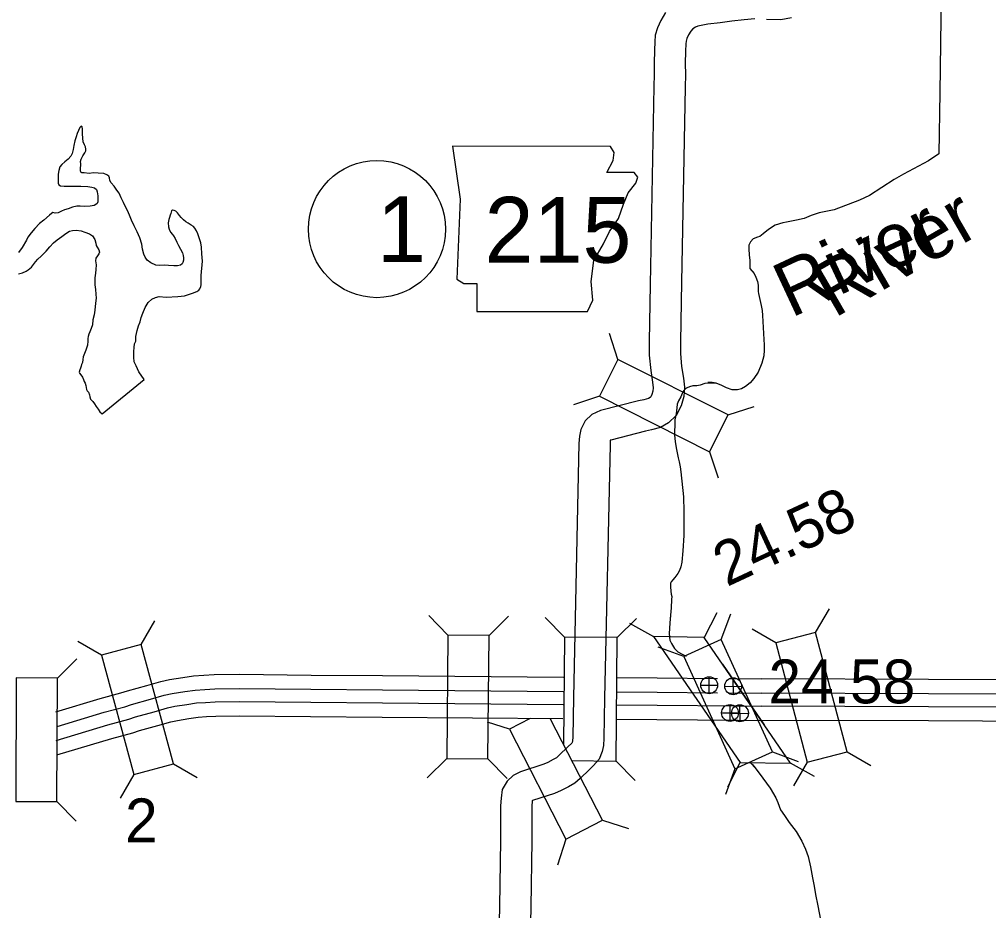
# Model space of a CAD drawing. Extents: x -939622 to -934245, y 1383184 to 1385301.
# Drawn here: x -936291.5 to -936263.5, y 1384657.37 to 1384683.11 of the extents above; entities that cross this region are included whole.
import ezdxf

# ---------------------------------------------------------------- set-up
doc = ezdxf.new("R2010")
doc.units = 0
for name, color, linetype in [('Level 1', 7, 'Continuous'), ('Level 10', 7, 'Continuous'), ('Level 11', 7, 'Continuous'), ('Level 19', 7, 'Continuous'), ('Level 2', 7, 'Continuous'), ('Level 20', 7, 'Continuous'), ('Level 21', 7, 'Continuous'), ('Level 25', 7, 'Continuous'), ('Level 26', 7, 'Continuous'), ('Level 27', 7, 'Continuous'), ('Level 9', 7, 'Continuous')]:
    doc.layers.add(name, color=color, linetype=linetype)

msp = doc.modelspace()

# ---------------------------------------------------------------- linework, layer by layer
at = {"layer": 'Level 1'}
msp.add_line((-936271.184, 1384664.493), (-936269.979, 1384662.739), dxfattribs=at)
at = {"layer": 'Level 10'}
for points in [[(-936273.273, 1384675.454), (-936273.303, 1384673.804), (-936273.303, 1384673.412), (-936273.26, 1384672.973), (-936273.207, 1384672.628), (-936273.19, 1384672.468), (-936273.197, 1384672.376), (-936273.226, 1384672.273), (-936273.259, 1384672.208), (-936273.28, 1384672.187), (-936273.32, 1384672.165), (-936273.455, 1384672.126), (-936273.61, 1384672.095), (-936274.707, 1384671.813), (-936274.957, 1384671.703), (-936275.156, 1384671.511), (-936275.279, 1384671.265), (-936275.321, 1384671.071), (-936275.333, 1384670.857), (-936275.492, 1384663.525), (-936275.509, 1384662.387), (-936275.515, 1384662.28), (-936275.527, 1384662.233), (-936275.536, 1384662.21), (-936275.546, 1384662.198), (-936275.642, 1384662.115), (-936275.913, 1384661.849), (-936275.982, 1384661.789), (-936276.075, 1384661.733), (-936276.227, 1384661.655), (-936276.351, 1384661.604), (-936277.024, 1384661.385), (-936277.229, 1384661.278), (-936277.404, 1384661.115), (-936277.554, 1384660.87), (-936277.584, 1384660.626), (-936277.594, 1384660.404), (-936277.596, 1384659.411), (-936277.627, 1384657.494), (-936277.71, 1384653.515)], [(-936272.371, 1384675.518), (-936272.403, 1384673.796), (-936272.403, 1384673.456), (-936272.367, 1384673.087), (-936272.314, 1384672.743), (-936272.287, 1384672.484), (-936272.305, 1384672.222), (-936272.383, 1384671.945), (-936272.524, 1384671.665), (-936272.744, 1384671.454), (-936272.976, 1384671.327), (-936273.24, 1384671.251), (-936273.408, 1384671.217), (-936274.413, 1384670.959), (-936274.426, 1384670.953), (-936274.427, 1384670.951), (-936274.433, 1384670.823), (-936274.593, 1384663.509), (-936274.61, 1384662.354), (-936274.622, 1384662.143), (-936274.666, 1384661.967), (-936274.749, 1384661.743), (-936274.909, 1384661.56), (-936275.031, 1384661.453), (-936275.302, 1384661.188), (-936275.451, 1384661.058), (-936275.637, 1384660.946), (-936275.847, 1384660.838), (-936276.038, 1384660.759), (-936276.674, 1384660.553), (-936276.687, 1384660.546), (-936276.694, 1384660.383), (-936276.696, 1384659.403), (-936276.727, 1384657.478), (-936276.81, 1384653.498)]]:
    msp.add_lwpolyline(points, dxfattribs=at)
at = {"layer": 'Level 11'}
for points in [[(-936272.829, 1384683.303), (-936272.969, 1384683.075), (-936273.059, 1384682.861), (-936273.127, 1384682.646), (-936273.141, 1384682.46), (-936273.153, 1384682.22), (-936273.162, 1384681.839), (-936273.157, 1384681.518), (-936273.165, 1384681.172), (-936273.273, 1384675.454)], [(-936270.254, 1384683.118), (-936270.562, 1384683.094), (-936270.913, 1384683.05), (-936271.256, 1384683.007), (-936271.611, 1384682.972), (-936271.901, 1384682.915), (-936271.97, 1384682.882), (-936272.047, 1384682.83), (-936272.102, 1384682.768), (-936272.166, 1384682.663), (-936272.214, 1384682.55), (-936272.237, 1384682.475), (-936272.243, 1384682.404), (-936272.253, 1384682.187), (-936272.262, 1384681.835), (-936272.256, 1384681.514), (-936272.266, 1384681.152), (-936272.371, 1384675.518)], [(-936269.189, 1384683.15), (-936269.505, 1384683.097), (-936269.918, 1384683.107)]]:
    msp.add_lwpolyline(points, dxfattribs=at)
at = {"layer": 'Level 19'}
for points in [[(-936290.443, 1384663.111), (-936289.16, 1384663.497), (-936288.57, 1384663.658), (-936288.376, 1384663.724), (-936287.816, 1384663.875), (-936287.413, 1384663.991), (-936287.157, 1384664.047), (-936286.779, 1384664.108), (-936286.464, 1384664.153), (-936286.168, 1384664.174), (-936285.865, 1384664.192), (-936285.141, 1384664.199), (-936283.072, 1384664.177), (-936281.003, 1384664.162), (-936275.774, 1384664.117)], [(-936274.24, 1384664.104), (-936273.069, 1384664.094), (-936271.333, 1384664.078)], [(-936270.989, 1384664.075), (-936270.06, 1384664.067)], [(-936254.473, 1384663.64), (-936255.084, 1384663.718), (-936257.491, 1384663.966), (-936258.277, 1384664.004), (-936258.969, 1384664.017), (-936265.233, 1384664.051), (-936270.063, 1384664.067)], [(-936290.408, 1384662.691), (-936289.046, 1384663.101), (-936288.448, 1384663.263), (-936288.255, 1384663.329), (-936287.705, 1384663.478), (-936287.311, 1384663.591), (-936287.08, 1384663.642), (-936286.718, 1384663.7), (-936286.42, 1384663.742), (-936286.141, 1384663.763), (-936285.851, 1384663.78), (-936285.142, 1384663.786), (-936283.076, 1384663.765), (-936281.006, 1384663.749), (-936275.786, 1384663.705)], [(-936274.251, 1384663.691), (-936273.072, 1384663.681), (-936271.333, 1384663.666)], [(-936270.989, 1384663.663), (-936270.063, 1384663.655)], [(-936254.525, 1384663.231), (-936255.132, 1384663.308), (-936257.522, 1384663.555), (-936258.29, 1384663.592), (-936258.974, 1384663.604), (-936265.235, 1384663.638), (-936270.064, 1384663.655)], [(-936290.438, 1384662.291), (-936288.943, 1384662.74), (-936288.338, 1384662.904), (-936288.145, 1384662.971), (-936287.605, 1384663.117), (-936287.219, 1384663.227), (-936287.009, 1384663.274), (-936286.662, 1384663.33), (-936286.38, 1384663.369), (-936286.116, 1384663.388), (-936285.838, 1384663.405), (-936285.142, 1384663.411), (-936283.079, 1384663.39), (-936281.009, 1384663.374), (-936275.786, 1384663.33)], [(-936274.24, 1384663.316), (-936273.076, 1384663.306), (-936270.735, 1384663.286)], [(-936270.784, 1384663.286), (-936270.067, 1384663.28)], [(-936254.573, 1384662.859), (-936255.175, 1384662.936), (-936257.55, 1384663.181), (-936258.303, 1384663.217), (-936258.978, 1384663.229), (-936265.236, 1384663.263), (-936270.066, 1384663.28)], [(-936290.412, 1384661.868), (-936288.83, 1384662.343), (-936288.217, 1384662.51), (-936288.024, 1384662.576), (-936287.494, 1384662.719), (-936287.118, 1384662.827), (-936286.932, 1384662.868), (-936286.6, 1384662.922), (-936286.336, 1384662.959), (-936286.089, 1384662.977), (-936285.824, 1384662.993), (-936285.142, 1384662.999), (-936283.083, 1384662.977), (-936281.012, 1384662.962), (-936275.797, 1384662.917)], [(-936274.24, 1384662.904), (-936273.079, 1384662.894), (-936270.736, 1384662.873)], [(-936270.862, 1384662.874), (-936270.07, 1384662.867)], [(-936254.625, 1384662.45), (-936255.222, 1384662.526), (-936257.581, 1384662.769), (-936258.317, 1384662.804), (-936258.983, 1384662.817), (-936265.238, 1384662.851), (-936270.067, 1384662.867)]]:
    msp.add_lwpolyline(points, dxfattribs=at)
at = {"layer": 'Level 2'}
for points in [[(-936264.806, 1384688.825), (-936264.912, 1384680.993), (-936264.94, 1384679.229), (-936265.238, 1384679.019), (-936265.956, 1384678.635), (-936266.225, 1384678.48), (-936266.942, 1384678.024), (-936267.226, 1384677.887), (-936267.964, 1384677.605), (-936268.39, 1384677.519), (-936268.625, 1384677.443), (-936268.83, 1384677.362), (-936269.044, 1384677.31), (-936269.334, 1384677.254), (-936269.447, 1384677.231), (-936269.664, 1384677.164), (-936269.853, 1384677.035), (-936270.013, 1384676.918), (-936270.107, 1384676.842), (-936270.176, 1384676.819), (-936270.298, 1384676.766), (-936270.374, 1384676.681), (-936270.426, 1384676.59), (-936270.427, 1384676.47), (-936270.413, 1384676.305), (-936270.395, 1384676.141), (-936270.396, 1384676.045), (-936270.394, 1384675.913), (-936270.275, 1384675.765), (-936270.219, 1384675.667), (-936270.175, 1384675.535), (-936270.159, 1384675.428), (-936270.153, 1384675.254), (-936270.149, 1384675.194), (-936270.071, 1384674.844), (-936270.039, 1384674.704), (-936270.031, 1384674.56), (-936269.992, 1384673.864), (-936269.978, 1384673.709), (-936269.978, 1384673.553), (-936269.996, 1384673.39), (-936270.046, 1384673.176), (-936270.159, 1384672.92), (-936270.284, 1384672.734), (-936270.39, 1384672.613), (-936270.52, 1384672.502), (-936270.635, 1384672.437), (-936270.752, 1384672.408), (-936270.904, 1384672.409), (-936271.07, 1384672.472), (-936271.208, 1384672.538), (-936271.368, 1384672.599), (-936271.488, 1384672.627), (-936271.605, 1384672.619)], [(-936264.806, 1384688.825), (-936264.912, 1384680.993), (-936264.94, 1384679.229), (-936265.238, 1384679.019), (-936265.956, 1384678.635), (-936266.225, 1384678.48), (-936266.942, 1384678.024), (-936267.226, 1384677.887), (-936267.964, 1384677.605), (-936268.39, 1384677.519), (-936268.625, 1384677.443), (-936268.83, 1384677.362), (-936269.044, 1384677.31), (-936269.334, 1384677.254), (-936269.447, 1384677.231), (-936269.664, 1384677.164), (-936269.853, 1384677.035), (-936270.013, 1384676.918), (-936270.107, 1384676.842), (-936270.176, 1384676.819), (-936270.298, 1384676.766), (-936270.374, 1384676.681), (-936270.426, 1384676.59), (-936270.427, 1384676.47), (-936270.413, 1384676.305), (-936270.395, 1384676.141), (-936270.396, 1384676.045), (-936270.394, 1384675.913), (-936270.275, 1384675.765), (-936270.219, 1384675.667), (-936270.175, 1384675.535), (-936270.159, 1384675.428), (-936270.153, 1384675.254), (-936270.149, 1384675.194), (-936270.071, 1384674.844), (-936270.039, 1384674.704), (-936270.031, 1384674.56), (-936269.992, 1384673.864), (-936269.978, 1384673.709), (-936269.978, 1384673.553), (-936269.996, 1384673.39), (-936270.046, 1384673.176), (-936270.159, 1384672.92), (-936270.284, 1384672.734), (-936270.39, 1384672.613), (-936270.52, 1384672.502), (-936270.635, 1384672.437), (-936270.752, 1384672.408), (-936270.904, 1384672.409), (-936271.07, 1384672.472), (-936271.208, 1384672.538), (-936271.368, 1384672.599), (-936271.488, 1384672.627), (-936271.605, 1384672.619)], [(-936271.368, 1384672.599), (-936271.694, 1384672.593), (-936271.831, 1384672.546), (-936271.932, 1384672.526), (-936272.043, 1384672.524), (-936272.138, 1384672.501), (-936272.239, 1384672.458), (-936272.31, 1384672.385), (-936272.353, 1384672.303), (-936272.393, 1384672.209), (-936272.454, 1384672.094), (-936272.494, 1384671.994), (-936272.502, 1384671.892), (-936272.529, 1384671.718), (-936272.559, 1384671.546), (-936272.565, 1384671.366), (-936272.569, 1384671.237), (-936272.572, 1384671.108), (-936272.557, 1384670.91), (-936272.512, 1384670.686), (-936272.463, 1384670.45), (-936272.437, 1384670.336), (-936272.405, 1384670.19), (-936272.393, 1384670.04), (-936272.309, 1384669.321), (-936272.305, 1384668.895), (-936272.306, 1384668.208), (-936272.331, 1384667.764), (-936272.362, 1384667.433), (-936272.387, 1384667.304), (-936272.427, 1384667.195), (-936272.476, 1384667.107), (-936272.567, 1384666.995), (-936272.623, 1384666.925), (-936272.67, 1384666.87), (-936272.687, 1384666.831), (-936272.688, 1384666.726), (-936272.683, 1384666.6), (-936272.667, 1384666.513), (-936272.645, 1384666.447), (-936272.655, 1384666.354), (-936272.666, 1384666.114), (-936272.71, 1384665.681), (-936272.725, 1384665.366), (-936272.71, 1384665.183), (-936272.658, 1384665.085), (-936272.569, 1384664.946), (-936272.477, 1384664.842), (-936272.354, 1384664.775), (-936272.231, 1384664.725)], [(-936271.368, 1384672.599), (-936271.694, 1384672.593), (-936271.831, 1384672.546), (-936271.932, 1384672.526), (-936272.043, 1384672.524), (-936272.138, 1384672.501), (-936272.23, 1384672.461)], [(-936272.564, 1384671.002), (-936272.557, 1384670.91), (-936272.512, 1384670.686), (-936272.463, 1384670.45), (-936272.437, 1384670.336), (-936272.405, 1384670.19), (-936272.393, 1384670.04), (-936272.39, 1384670.016)], [(-936272.686, 1384665.911), (-936272.71, 1384665.681), (-936272.725, 1384665.366), (-936272.718, 1384665.274)], [(-936270.363, 1384661.636), (-936270.247, 1384661.499), (-936270.021, 1384661.197), (-936269.81, 1384660.907), (-936269.647, 1384660.631), (-936269.585, 1384660.5), (-936269.506, 1384660.285), (-936269.399, 1384660.119), (-936269.261, 1384659.923), (-936269.062, 1384659.657), (-936268.893, 1384659.383), (-936268.791, 1384659.151), (-936268.715, 1384658.94), (-936268.644, 1384658.638), (-936268.588, 1384658.321), (-936268.536, 1384658.082), (-936268.496, 1384657.836), (-936268.437, 1384657.516), (-936268.359, 1384657.104)], [(-936270.332, 1384661.599), (-936270.247, 1384661.499), (-936270.021, 1384661.197), (-936269.81, 1384660.907), (-936269.647, 1384660.631), (-936269.585, 1384660.5), (-936269.506, 1384660.285), (-936269.399, 1384660.119), (-936269.261, 1384659.923), (-936269.062, 1384659.657), (-936268.893, 1384659.383), (-936268.791, 1384659.151), (-936268.715, 1384658.94), (-936268.644, 1384658.638), (-936268.588, 1384658.321), (-936268.536, 1384658.082), (-936268.496, 1384657.836), (-936268.437, 1384657.516), (-936268.359, 1384657.104)]]:
    msp.add_lwpolyline(points, dxfattribs=at)
at = {"layer": 'Level 20'}
for p, q in [((-936274.206, 1384673.288), (-936274.454, 1384674.04)), ((-936274.74, 1384672.227), (-936275.492, 1384671.978)), ((-936271.023, 1384671.685), (-936270.271, 1384671.933)), ((-936271.557, 1384670.624), (-936271.309, 1384669.872)), ((-936279.118, 1384665.328), (-936279.673, 1384665.892)), ((-936277.93, 1384665.317), (-936277.365, 1384665.873)), ((-936271.345, 1384665.969), (-936271.716, 1384665.264)), ((-936271.222, 1384665.2), (-936270.945, 1384665.942)), ((-936268.498, 1384665.407), (-936268.1, 1384666.092)), ((-936287.977, 1384665.056), (-936287.583, 1384665.743)), ((-936275.753, 1384665.271), (-936276.308, 1384665.836)), ((-936274.231, 1384665.258), (-936273.666, 1384665.813)), ((-936273.873, 1384665.67), (-936273.176, 1384665.291)), ((-936271.712, 1384665.262), (-936273.175, 1384665.293)), ((-936273.175, 1384665.293), (-936270.673, 1384661.651)), ((-936269.647, 1384665.104), (-936270.331, 1384665.502)), ((-936289.124, 1384664.746), (-936289.811, 1384665.141)), ((-936275.753, 1384665.271), (-936275.779, 1384662.168)), ((-936274.231, 1384665.258), (-936275.753, 1384665.271)), ((-936274.261, 1384661.694), (-936274.231, 1384665.258)), ((-936269.219, 1384661.634), (-936271.712, 1384665.262)), ((-936272.303, 1384664.708), (-936273.045, 1384664.985)), ((-936290.397, 1384664.088), (-936289.834, 1384664.645)), ((-936277.34, 1384662.611), (-936277.97, 1384662.813)), ((-936276.741, 1384662.919), (-936277.34, 1384662.611)), ((-936274.653, 1384659.986), (-936276.156, 1384662.905)), ((-936277.34, 1384662.611), (-936275.709, 1384659.442)), ((-936269.745, 1384661.957), (-936269.003, 1384661.68)), ((-936267.588, 1384661.962), (-936266.903, 1384661.563)), ((-936279.148, 1384661.764), (-936279.713, 1384661.208)), ((-936277.96, 1384661.754), (-936277.405, 1384661.189)), ((-936275.546, 1384661.705), (-936274.263, 1384661.694)), ((-936274.263, 1384661.699), (-936273.708, 1384661.135)), ((-936271.029, 1384660.944), (-936270.676, 1384661.653)), ((-936270.673, 1384661.651), (-936269.219, 1384661.634)), ((-936268.736, 1384661.658), (-936269.134, 1384660.974)), ((-936287.047, 1384661.616), (-936286.36, 1384661.222)), ((-936270.826, 1384661.465), (-936271.103, 1384660.723)), ((-936268.527, 1384661.248), (-936269.22, 1384661.633)), ((-936288.193, 1384661.306), (-936288.588, 1384660.619)), ((-936290.413, 1384660.524), (-936289.856, 1384659.961)), ((-936275.709, 1384659.442), (-936274.653, 1384659.986)), ((-936274.653, 1384659.986), (-936273.899, 1384659.744)), ((-936275.709, 1384659.442), (-936275.951, 1384658.688))]:
    msp.add_line(p, q, dxfattribs=at)
for points in [[(-936271.023, 1384671.685), (-936274.206, 1384673.288), (-936274.74, 1384672.227), (-936271.557, 1384670.624)], [(-936277.96, 1384661.754), (-936277.93, 1384665.317), (-936279.118, 1384665.328), (-936279.148, 1384661.764)], [(-936267.588, 1384661.962), (-936268.498, 1384665.407), (-936269.647, 1384665.104), (-936268.736, 1384661.658)], [(-936287.047, 1384661.616), (-936287.977, 1384665.056), (-936289.124, 1384664.746), (-936288.193, 1384661.306)], [(-936272.303, 1384664.708), (-936270.826, 1384661.465), (-936269.745, 1384661.957), (-936271.222, 1384665.2)], [(-936290.413, 1384660.524), (-936290.397, 1384664.088), (-936291.585, 1384664.093), (-936291.601, 1384660.529)]]:
    msp.add_lwpolyline(points, close=True, dxfattribs=at)
at = {"layer": 'Level 21'}
msp.add_lwpolyline([(-936278.989, 1384679.442), (-936278.761, 1384677.919), (-936278.862, 1384675.61), (-936278.659, 1384675.483), (-936278.279, 1384675.483), (-936278.279, 1384674.671), (-936275.081, 1384674.671), (-936274.929, 1384675.001), (-936274.98, 1384675.534), (-936274.904, 1384676.143), (-936274.624, 1384676.625), (-936274.447, 1384676.98), (-936274.193, 1384677.361), (-936274.041, 1384677.767), (-936273.914, 1384678.097), (-936273.685, 1384678.376), (-936273.635, 1384678.554), (-936273.736, 1384678.681), (-936274.523, 1384678.681), (-936274.345, 1384679.036), (-936274.32, 1384679.264), (-936274.425, 1384679.44)], close=True, dxfattribs=at)
at = {"layer": 'Level 26'}
for p, q in [((-936271.57, 1384663.638), (-936271.57, 1384664.125)), ((-936270.871, 1384663.608), (-936270.882, 1384664.096)), ((-936271.814, 1384663.881), (-936271.326, 1384663.881)), ((-936271.121, 1384663.846), (-936270.632, 1384663.858)), ((-936271.213, 1384663.081), (-936270.725, 1384663.081)), ((-936270.969, 1384662.837), (-936270.969, 1384663.325)), ((-936270.926, 1384663.067), (-936270.438, 1384663.078)), ((-936270.676, 1384662.829), (-936270.687, 1384663.317))]:
    msp.add_line(p, q, dxfattribs=at)
for centre in [(-936271.57, 1384663.881), (-936270.877, 1384663.852), (-936270.969, 1384663.081), (-936270.682, 1384663.073)]:
    msp.add_circle(centre, 0.244, dxfattribs=at)
at = {"layer": 'Level 27'}
msp.add_circle((-936281.168, 1384677.051), 1.98, dxfattribs=at)
at = {"layer": 'Level 9'}
for points in [[(-936288.969, 1384678.621), (-936289.056, 1384678.652), (-936289.224, 1384678.667), (-936289.358, 1384678.674), (-936289.481, 1384678.657), (-936289.627, 1384678.672), (-936289.69, 1384678.677), (-936289.718, 1384678.692), (-936289.733, 1384678.737), (-936289.729, 1384678.827), (-936289.724, 1384678.878), (-936289.725, 1384678.938), (-936289.729, 1384679.007), (-936289.712, 1384679.067), (-936289.663, 1384679.164), (-936289.607, 1384679.255), (-936289.575, 1384679.315), (-936289.573, 1384679.36), (-936289.589, 1384679.426), (-936289.614, 1384679.483), (-936289.651, 1384679.569), (-936289.665, 1384679.677), (-936289.67, 1384679.806), (-936289.675, 1384679.932), (-936289.679, 1384680.004), (-936289.716, 1384680.027), (-936289.754, 1384679.984), (-936289.791, 1384679.897), (-936289.823, 1384679.812), (-936289.86, 1384679.712), (-936289.894, 1384679.595), (-936289.925, 1384679.468), (-936289.941, 1384679.348), (-936289.972, 1384679.236), (-936290.012, 1384679.158), (-936290.089, 1384679.075), (-936290.183, 1384678.99), (-936290.269, 1384678.916), (-936290.324, 1384678.849), (-936290.361, 1384678.747), (-936290.378, 1384678.641), (-936290.379, 1384678.53), (-936290.377, 1384678.434), (-936290.376, 1384678.374), (-936290.358, 1384678.33), (-936290.306, 1384678.304), (-936290.204, 1384678.29), (-936290.025, 1384678.294), (-936289.72, 1384678.29), (-936289.516, 1384678.284), (-936289.402, 1384678.262), (-936289.33, 1384678.239), (-936289.273, 1384678.195), (-936289.251, 1384678.13), (-936289.231, 1384678.016), (-936289.226, 1384677.923), (-936289.231, 1384677.842), (-936289.251, 1384677.794), (-936289.283, 1384677.763), (-936289.34, 1384677.732), (-936289.456, 1384677.709), (-936289.602, 1384677.704), (-936289.737, 1384677.71), (-936289.833, 1384677.709), (-936289.958, 1384677.68), (-936290.089, 1384677.638), (-936290.193, 1384677.607), (-936290.279, 1384677.566), (-936290.374, 1384677.519), (-936290.458, 1384677.515), (-936290.53, 1384677.526), (-936290.565, 1384677.504), (-936290.63, 1384677.452), (-936290.792, 1384677.311), (-936290.913, 1384677.216), (-936291.048, 1384677.064), (-936291.154, 1384676.939), (-936291.248, 1384676.82), (-936291.291, 1384676.727), (-936291.419, 1384676.523), (-936291.518, 1384676.372)], [(-936289.108, 1384671.715), (-936287.895, 1384672.711), (-936288.045, 1384672.93), (-936288.123, 1384673.103), (-936288.185, 1384673.216), (-936288.19, 1384673.357), (-936288.193, 1384673.513), (-936288.18, 1384673.63), (-936288.167, 1384673.735), (-936288.132, 1384673.814), (-936288.131, 1384673.952), (-936288.098, 1384674.126), (-936288.053, 1384674.262), (-936288.01, 1384674.371), (-936287.976, 1384674.503), (-936287.93, 1384674.621), (-936287.861, 1384674.79), (-936287.774, 1384674.936), (-936287.671, 1384675.028), (-936287.561, 1384675.081), (-936287.456, 1384675.103), (-936287.256, 1384675.089), (-936286.918, 1384675.107), (-936286.727, 1384675.128), (-936286.498, 1384675.201), (-936286.37, 1384675.248), (-936286.314, 1384675.288), (-936286.279, 1384675.331), (-936286.25, 1384675.391), (-936286.245, 1384675.439), (-936286.246, 1384675.712), (-936286.211, 1384676.13), (-936286.23, 1384676.34), (-936286.239, 1384676.534), (-936286.253, 1384676.651), (-936286.3, 1384676.797), (-936286.341, 1384676.914), (-936286.378, 1384677.003), (-936286.424, 1384677.077), (-936286.464, 1384677.125), (-936286.534, 1384677.168), (-936286.618, 1384677.221), (-936286.691, 1384677.265), (-936286.758, 1384677.321), (-936286.821, 1384677.385), (-936286.873, 1384677.442), (-936286.931, 1384677.519), (-936286.977, 1384677.572), (-936287.028, 1384677.592), (-936287.076, 1384677.594), (-936287.103, 1384677.582), (-936287.122, 1384677.503), (-936287.14, 1384677.452), (-936287.159, 1384677.386), (-936287.182, 1384677.328), (-936287.196, 1384677.229), (-936287.191, 1384677.118), (-936287.172, 1384677.049), (-936287.134, 1384676.963), (-936287.076, 1384676.895), (-936287.04, 1384676.854), (-936286.997, 1384676.776), (-936286.95, 1384676.672), (-936286.904, 1384676.58), (-936286.842, 1384676.473), (-936286.787, 1384676.369), (-936286.761, 1384676.285), (-936286.751, 1384676.223), (-936286.756, 1384676.154), (-936286.773, 1384676.09), (-936286.79, 1384676.045), (-936286.84, 1384676.011), (-936286.927, 1384675.989), (-936287.034, 1384675.987), (-936287.187, 1384675.999), (-936287.304, 1384676.006), (-936287.444, 1384675.998), (-936287.552, 1384676.014), (-936287.697, 1384676.08), (-936287.803, 1384676.157), (-936287.861, 1384676.237), (-936287.899, 1384676.329), (-936287.94, 1384676.472), (-936287.963, 1384676.616), (-936288.02, 1384676.801), (-936288.095, 1384676.977), (-936288.178, 1384677.143), (-936288.259, 1384677.307), (-936288.315, 1384677.456), (-936288.377, 1384677.59), (-936288.436, 1384677.718), (-936288.489, 1384677.816), (-936288.551, 1384677.95), (-936288.61, 1384678.087), (-936288.68, 1384678.179), (-936288.76, 1384678.288), (-936288.848, 1384678.386), (-936288.882, 1384678.457), (-936288.892, 1384678.532), (-936288.914, 1384678.583), (-936288.969, 1384678.621)], [(-936291.407, 1384675.789), (-936291.297, 1384675.836), (-936291.241, 1384675.872), (-936291.15, 1384675.952), (-936291.027, 1384676.107), (-936290.962, 1384676.183), (-936290.865, 1384676.272), (-936290.721, 1384676.418), (-936290.618, 1384676.54), (-936290.509, 1384676.653), (-936290.403, 1384676.739), (-936290.267, 1384676.837), (-936290.155, 1384676.926), (-936290.051, 1384676.991), (-936289.965, 1384677.013), (-936289.857, 1384677.021), (-936289.71, 1384676.997), (-936289.602, 1384676.96), (-936289.47, 1384676.911), (-936289.388, 1384676.855), (-936289.32, 1384676.755), (-936289.292, 1384676.644), (-936289.282, 1384676.578), (-936289.245, 1384676.525), (-936289.202, 1384676.451), (-936289.177, 1384676.388), (-936289.2, 1384676.34), (-936289.244, 1384676.276), (-936289.291, 1384676.215), (-936289.298, 1384676.137), (-936289.281, 1384676.023), (-936289.285, 1384675.885), (-936289.298, 1384675.777), (-936289.314, 1384675.642), (-936289.321, 1384675.533), (-936289.317, 1384675.441), (-936289.296, 1384675.306), (-936289.288, 1384675.168), (-936289.277, 1384675.06), (-936289.299, 1384674.913), (-936289.313, 1384674.715), (-936289.338, 1384674.579), (-936289.372, 1384674.432), (-936289.384, 1384674.29), (-936289.427, 1384674.179), (-936289.458, 1384674.082), (-936289.487, 1384674.018), (-936289.507, 1384673.952), (-936289.518, 1384673.892), (-936289.514, 1384673.811), (-936289.533, 1384673.703), (-936289.575, 1384673.552), (-936289.616, 1384673.455), (-936289.65, 1384673.362), (-936289.664, 1384673.283), (-936289.677, 1384673.202), (-936289.697, 1384673.142), (-936289.711, 1384673.094), (-936289.728, 1384673.039), (-936289.748, 1384672.988), (-936289.765, 1384672.925), (-936289.756, 1384672.895), (-936289.719, 1384672.841), (-936289.673, 1384672.776), (-936289.648, 1384672.711), (-936289.62, 1384672.648), (-936289.595, 1384672.604), (-936289.579, 1384672.535), (-936289.566, 1384672.475), (-936289.56, 1384672.424), (-936289.538, 1384672.383), (-936289.501, 1384672.344), (-936289.473, 1384672.27), (-936289.463, 1384672.204), (-936289.438, 1384672.138), (-936289.411, 1384672.109), (-936289.371, 1384672.07), (-936289.325, 1384672.008), (-936289.279, 1384671.925), (-936289.224, 1384671.851), (-936289.169, 1384671.774), (-936289.108, 1384671.715)], [(-936291.52, 1384675.763), (-936291.407, 1384675.789)]]:
    msp.add_lwpolyline(points, dxfattribs=at)

# ---------------------------------------------------------------- texts
at = {"layer": 'Level 20'}
msp.add_text('2', height=1.267, dxfattribs=at).set_placement((-936288.443, 1384659.346))
at = {"layer": 'Level 21'}
msp.add_text('215', height=1.9008, dxfattribs=at).set_placement((-936278.058, 1384676.08))
at = {"layer": 'Level 25'}
msp.add_text('24.58', height=1.2672, rotation=25, dxfattribs=at).set_placement((-936271.065, 1384666.712))
msp.add_text('24.58', height=1.2672, dxfattribs=at).set_placement((-936269.858, 1384663.358))
at = {"layer": 'Level 27'}
msp.add_text('1', height=1.901, dxfattribs=at).set_placement((-936281.168, 1384676.101))
at = {"layer": 'Level 9'}
for rotation, p in [(30, (-936267.958, 1384674.467)), (25, (-936269.209, 1384674.476))]:
    msp.add_text('River', height=1.584, rotation=rotation, dxfattribs=at).set_placement(p)

doc.saveas('drawing.dxf')
